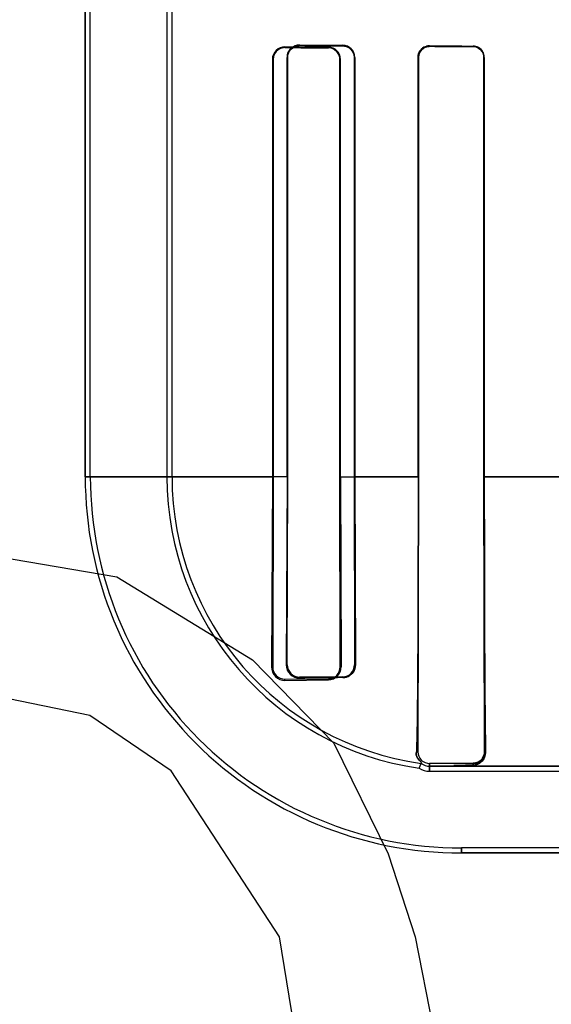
# Model space of a CAD drawing. Header units: millimetres. Extents: x 0 to 297, y 0 to 210.
# Tile 353 of 455: x 242.151 to 242.28, y 157.034 to 157.272. Entities that reach past the tile are written whole.
import ezdxf

# ---------------------------------------------------------------- set-up
doc = ezdxf.new("R2010")
doc.units = ezdxf.units.MM
doc.header["$LTSCALE"] = 16.335
doc.layers.get('0').update_dxf_attribs({"linetype": 'CONTINUOUS'})
for name, color, linetype in [('AXES_REF', 7, 'CONTINUOUS'), ('INTFCLR_1', 7, 'CONTINUOUS'), ('INTFCLR_72935', 7, 'CONTINUOUS')]:
    doc.layers.add(name, color=color, linetype=linetype)

msp = doc.modelspace()

# ---------------------------------------------------------------- linework, layer by layer
at = {"color": 7, "linetype": 'Continuous'}
for p, q in [((242.1353166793, 157.1439782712), (242.1746916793, 157.1372761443)), ((242.1746916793, 157.1372761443), (242.2075042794, 157.1171697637)), ((242.2075042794, 157.1171697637), (242.2271917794, 157.0970633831)), ((242.1681292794, 157.10376551), (242.1353166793, 157.1104676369)), ((242.1878167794, 157.0903612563), (242.1681292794, 157.10376551)), ((242.2271917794, 157.0970633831), (242.2403167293, 157.0702548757)), ((242.2140666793, 157.0501484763), (242.1878167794, 157.0903612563)), ((242.2403167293, 157.0702548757), (242.2468792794, 157.0501484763)), ((242.2206292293, 157.0099357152), (242.2140666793, 157.0501484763)), ((242.2468792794, 157.0501484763), (242.2534416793, 157.016637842))]:
    msp.add_line(p, q, dxfattribs=at)
for radius in [6.787079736, 6.7865, 6.743039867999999]:
    msp.add_circle((241.4889104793, 154.7114782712), radius, dxfattribs=at)
msp.add_arc((241.4889104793, 154.7114782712), 6.72, 278.2771290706, 261.7228709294, dxfattribs=at)
at = {"layer": 'AXES_REF', "color": 9, "linetype": 'Continuous'}
msp.add_circle((241.4889104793, 154.7114782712), 4.150003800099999, dxfattribs=at)
at = {"layer": 'AXES_REF', "color": 7, "linetype": 'Continuous'}
msp.add_arc((241.4889104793, 154.7114782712), 6.874, 113.0826847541, 66.9173152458, dxfattribs=at)
at = {"layer": 'AXES_REF', "color": 9, "linetype": 'Continuous'}
msp.add_arc((241.4889104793, 154.7114782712), 6.191158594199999, 94.4118118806, 85.5881881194, dxfattribs=at)
at = {"layer": 'INTFCLR_1', "color": 6, "linetype": 'Continuous'}
for p, q in [((242.1670197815, 157.1614683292), (242.1670197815, 159.0304683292)), ((242.1682540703, 157.1614683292), (242.1682540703, 159.0304801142)), ((242.1867854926, 157.2787817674), (242.1867854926, 157.1614683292)), ((242.1880197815, 157.1614683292), (242.1880197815, 157.2787818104)), ((242.2123132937, 157.2624804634), (242.2123132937, 157.1614683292)), ((242.2124907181, 157.2624804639), (242.2124907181, 157.1614683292)), ((242.2286258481, 157.1614683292), (242.2286258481, 157.2624804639)), ((242.2287710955, 157.1614683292), (242.2287710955, 157.2624804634)), ((242.2475536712, 157.2629683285), (242.2475536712, 157.1614683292)), ((242.2476805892, 157.262968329), (242.2476805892, 157.1614683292)), ((242.2634650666, 157.1614683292), (242.2634650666, 157.262968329)), ((242.2635798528, 157.1614683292), (242.2635798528, 157.2629683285)), ((242.2123132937, 157.1614683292), (242.2120959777, 157.1154804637)), ((242.212490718, 157.1614683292), (242.2123912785, 157.1154804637)), ((242.2287092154, 157.1154804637), (242.228625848, 157.1614683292)), ((242.2287710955, 157.1614683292), (242.2289159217, 157.1154804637)), ((242.2476805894, 157.1614683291), (242.2475017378, 157.0949683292)), ((242.2636256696, 157.0949683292), (242.2634650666, 157.1614683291)), ((242.215356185, 157.1125230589), (242.225856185, 157.1125968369)), ((242.215356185, 157.1122232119), (242.225856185, 157.1123614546)), ((242.2478253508, 157.0909672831), (242.2482823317, 157.0921489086)), ((242.250356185, 157.0921087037), (242.260856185, 157.0921660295)), ((242.2580197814, 157.0914683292), (242.250356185, 157.0914683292)), ((242.250356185, 157.0902340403), (242.4254196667, 157.0902340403)), ((242.8481925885, 157.0717026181), (242.2580197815, 157.0717026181))]:
    msp.add_line(p, q, dxfattribs=at)
at = {"layer": 'INTFCLR_1', "color": 9, "linetype": 'Continuous'}
for p, q in [((242.215356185, 157.2653275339), (242.215356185, 157.265496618)), ((242.225856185, 157.2654154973), (242.225856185, 157.265265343)), ((242.250356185, 157.265631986), (242.250356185, 157.2657561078)), ((242.260856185, 157.2657045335), (242.260856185, 157.2655876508)), ((242.2123132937, 157.2624804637), (242.212490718, 157.2624804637)), ((242.228625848, 157.2624804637), (242.2287710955, 157.2624804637)), ((242.2475536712, 157.2629683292), (242.2476805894, 157.2629683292)), ((242.2634650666, 157.2629683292), (242.2635798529, 157.2629683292)), ((242.1670197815, 157.1614668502), (242.2124920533, 157.1614668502)), ((242.2286260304, 157.1614668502), (242.2476807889, 157.1614668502)), ((242.2634658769, 157.1614668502), (242.2828184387, 157.1614668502)), ((242.2123912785, 157.1154804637), (242.2120959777, 157.1154804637)), ((242.2289159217, 157.1154804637), (242.2287092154, 157.1154804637)), ((242.215356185, 157.1122232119), (242.215356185, 157.1125230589)), ((242.225856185, 157.1125968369), (242.225856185, 157.1123614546)), ((242.2471449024, 157.0949683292), (242.2475017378, 157.0949683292)), ((242.2639035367, 157.0949683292), (242.2636256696, 157.0949683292)), ((242.250356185, 157.0902340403), (242.250356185, 157.0921087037)), ((242.4254195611, 157.0914683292), (242.2580197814, 157.0914683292)), ((242.260856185, 157.0921660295), (242.260856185, 157.0917200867)), ((242.2580197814, 157.0717026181), (242.2580197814, 157.0704683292)), ((242.8481919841, 157.0704683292), (242.2580203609, 157.0704683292))]:
    msp.add_line(p, q, dxfattribs=at)
at = {"layer": 'INTFCLR_1', "color": 7, "linetype": 'Continuous'}
for p, q in [((242.2615655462, 157.0918242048), (242.260856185, 157.0917200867)), ((242.262033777, 157.0919950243), (242.2615655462, 157.0918242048)), ((242.2624585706, 157.0922298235), (242.262033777, 157.0919950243))]:
    msp.add_line(p, q, dxfattribs=at)
for points in [[(242.215356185, 157.2653275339), (242.2152487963, 157.2653261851), (242.21514443, 157.265320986), (242.2150432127, 157.2653122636), (242.2149455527, 157.2653003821), (242.214851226, 157.2652856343), (242.2147593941, 157.2652681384), (242.214669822, 157.2652480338), (242.2145828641, 157.2652255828), (242.214498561, 157.2652009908)], [(242.2494868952, 157.2656218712), (242.2495731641, 157.265648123), (242.249661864, 157.2656719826), (242.249752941, 157.2656932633), (242.2498459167, 157.2657117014), (242.2499411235, 157.2657272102), (242.2500397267, 157.2657397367), (242.2501420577, 157.2657489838), (242.2502475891, 157.2657545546), (242.250356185, 157.2657561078)], [(242.250356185, 157.265631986), (242.2502608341, 157.2656306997), (242.2501646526, 157.2656259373), (242.2500677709, 157.2656176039), (242.2499695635, 157.2656055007), (242.2498709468, 157.2655895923), (242.2497743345, 157.2655702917), (242.2496805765, 157.2655479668), (242.2495890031, 157.2655226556), (242.2494996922, 157.2654945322)]]:
    msp.add_lwpolyline(points, dxfattribs=at)
at = {"layer": 'INTFCLR_1', "color": 6, "linetype": 'Continuous'}
for centre, radius, start, end in [((242.2153300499, 157.2624799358), 0.003016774, 89.50362789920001, 179.9899789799), ((242.2258357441, 157.262480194), 0.0029353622, 0.0052580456, 89.601008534), ((242.2580197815, 157.1614683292), 0.091, 179.9999999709, 269.9999999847), ((242.2580197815, 157.1614683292), 0.08976571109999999, 179.9999997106, 269.9999998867), ((242.2580197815, 157.1614683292), 0.0712342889, 179.9999996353, 261.772076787), ((242.2580197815, 157.1614683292), 0.07, 180.0000000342, 262.0038577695), ((242.2152995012, 157.1154265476), 0.003203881, 179.0357881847, 271.0137577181), ((242.2153336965, 157.1154654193), 0.0029424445, 179.70705311, 270.4379048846), ((242.2258224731, 157.1154547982), 0.0030935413, 270.624397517, 0.4753577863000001), ((242.2258372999, 157.1154687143), 0.0028719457, 270.376764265, 0.2344039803), ((242.2503401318, 157.0949470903), 0.0028384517, 179.5712791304, 270.3240466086), ((242.250356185, 157.0949683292), 0.0047342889, 237.6848816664, 270.0000036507), ((242.250356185, 157.0949683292), 0.0035, 233.6632837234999, 269.9999999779)]:
    msp.add_arc(centre, radius, start, end, dxfattribs=at)
for centre, major_axis, start_param, end_param in [((242.553106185, 157.2659804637), (0.3650864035, 0), -2.752156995, -2.682292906), ((242.553106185, 157.2659804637), (0.3860864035, 0), -2.6358278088, -2.5822577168), ((242.553106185, 157.2664683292), (0.3650864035, 0), -2.5485709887, -2.4989177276), ((242.553106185, 157.2664683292), (0.3860864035, 0), -2.4721230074, -2.4294368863)]:
    msp.add_ellipse(centre, major_axis=major_axis, ratio=0.0034906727, start_param=start_param, end_param=end_param, dxfattribs=at)
at = {"layer": 'INTFCLR_1', "color": 7, "linetype": 'Continuous'}
for points, knots in [([(242.215356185, 157.2653275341), (242.2147817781, 157.2653230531), (242.2132912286, 157.2649056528), (242.2124873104, 157.2633588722), (242.2124907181, 157.2624804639)], [0, 0, 0, 0, 0.3953805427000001, 1, 1, 1, 1]), ([(242.250356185, 157.2657561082), (242.2498800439, 157.2657507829), (242.2488617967, 157.2655005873), (242.2477975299, 157.2644029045), (242.2475519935, 157.263417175), (242.2475536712, 157.2629683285)], [0, 0, 0, 0, 0.3289628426, 0.689912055, 1, 1, 1, 1]), ([(242.2475536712, 157.2629683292), (242.2475536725, 157.2634198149), (242.2478316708, 157.2645826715), (242.2488237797, 157.2654082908), (242.2494868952, 157.2656218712)], [0, 0, 0, 0, 0.3932294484, 1, 1, 1, 1]), ([(242.250356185, 157.2656319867), (242.2498550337, 157.2656250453), (242.2484716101, 157.265271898), (242.2476763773, 157.2638219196), (242.2476805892, 157.262968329)], [0, 0, 0, 0, 0.3699433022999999, 1, 1, 1, 1]), ([(242.2608559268, 157.0921661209), (242.2613337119, 157.0921666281), (242.262762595, 157.0925240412), (242.2636397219, 157.0940359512), (242.2636264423, 157.0949672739)], [0, 0, 0, 0, 0.339046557, 1, 1, 1, 1]), ([(242.2608561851, 157.0917200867), (242.2613279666, 157.0917325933), (242.2623519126, 157.0920163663), (242.2636118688, 157.093175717), (242.2638766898, 157.0943659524), (242.2639035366, 157.0949683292)], [0, 0, 0, 0, 0.2901577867, 0.6292852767, 1, 1, 1, 1])]:
    msp.add_open_spline(points, degree=3, knots=knots, dxfattribs=at)
at = {"layer": 'INTFCLR_1', "color": 6, "linetype": 'Continuous'}
for points, knots in [([(242.2286258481, 157.2624804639), (242.2286258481, 157.2629562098), (242.2282815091, 157.2643829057), (242.2267843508, 157.2652601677), (242.225856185, 157.2652653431)], [0, 0, 0, 0, 0.3388681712, 1, 1, 1, 1]), ([(242.2635798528, 157.2629683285), (242.2635798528, 157.2634647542), (242.2632135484, 157.2648739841), (242.2617426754, 157.2657004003), (242.260856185, 157.2657045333)], [0, 0, 0, 0, 0.3589677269, 1, 1, 1, 1]), ([(242.2634650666, 157.262968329), (242.2634650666, 157.2634630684), (242.2630950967, 157.2648170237), (242.2616874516, 157.2655842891), (242.2608561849, 157.2655876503)], [0, 0, 0, 0, 0.3731030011, 1, 1, 1, 1]), ([(242.2475536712, 157.1614683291), (242.2475536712, 157.1608506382), (242.2475535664, 157.1596148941), (242.2475530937, 157.1577602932), (242.247552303, 157.1559033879), (242.2475511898, 157.1540429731), (242.2475497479, 157.1521780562), (242.2475479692, 157.1503075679), (242.247545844, 157.1484307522), (242.2475433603, 157.1465467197), (242.2475405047, 157.1446549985), (242.2475372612, 157.1427549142), (242.2475336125, 157.1408463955), (242.2475295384, 157.1389291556), (242.2475250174, 157.13700364), (242.247520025, 157.1350700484), (242.2475145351, 157.1331293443), (242.247508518, 157.1311823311), (242.2475019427, 157.1292305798), (242.2474947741, 157.1272756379), (242.2474869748, 157.1253197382), (242.247478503, 157.1233652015), (242.2474693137, 157.1214149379), (242.2474593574, 157.1194723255), (242.2474485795, 157.1175411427), (242.2474369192, 157.115625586), (242.2474243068, 157.1137301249), (242.2474106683, 157.1118603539), (242.2473959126, 157.1100215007), (242.2473799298, 157.1082188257), (242.2473626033, 157.1064597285), (242.2473438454, 157.1047567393), (242.2473236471, 157.1031285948), (242.2473020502, 157.1015960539), (242.24727293, 157.0997878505), (242.247229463, 157.0975913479), (242.2471820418, 157.0958691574), (242.2471449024, 157.0949683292)], [0, 0, 0, 0, 0.0278645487, 0.05574543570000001, 0.0836625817, 0.1116310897, 0.1396702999, 0.1677905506, 0.1960103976, 0.2243350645, 0.2527808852, 0.2813476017, 0.3100495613, 0.3388758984, 0.3678360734, 0.396911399, 0.4261021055, 0.4553831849, 0.4847431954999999, 0.5141477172, 0.5435728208, 0.5729761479, 0.6023193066, 0.6315518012, 0.6606101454, 0.689437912, 0.7179657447, 0.7461178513, 0.7737870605, 0.8009205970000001, 0.8274411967, 0.8531452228, 0.8777484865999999, 0.9008937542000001, 0.9222862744, 0.9593283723, 1, 1, 1, 1]), ([(242.2635798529, 157.1614683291), (242.2635798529, 157.160806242), (242.2635799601, 157.1594819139), (242.2635804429, 157.1574949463), (242.2635812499, 157.155506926), (242.2635823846, 157.1535172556), (242.2635838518, 157.1515255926), (242.2635856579, 157.1495314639), (242.2635878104, 157.1475347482), (242.2635903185, 157.1455350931), (242.2635931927, 157.1435326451), (242.2635964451, 157.1415273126), (242.263600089, 157.1395196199), (242.2636041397, 157.1375097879), (242.2636086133, 157.1354987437), (242.2636135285, 157.1334871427), (242.2636189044, 157.1314764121), (242.2636247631, 157.1294677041), (242.2636311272, 157.1274629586), (242.2636380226, 157.1254639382), (242.2636454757, 157.1234731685), (242.2636535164, 157.1214931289), (242.263662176, 157.1195269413), (242.2636714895, 157.1175778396), (242.2636814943, 157.115649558), (242.2636922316, 157.1137461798), (242.2637037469, 157.1118721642), (242.2637160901, 157.1100324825), (242.2637293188, 157.1082322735), (242.2637434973, 157.1064772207), (242.2637587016, 157.1047734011), (242.2637750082, 157.1031280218), (242.2637925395, 157.1015476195), (242.2638113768, 157.1000389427), (242.2638427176, 157.0978536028), (242.2638725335, 157.0961720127), (242.2639035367, 157.0949683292)], [0, 0, 0, 0, 0.0298678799, 0.0597427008, 0.0896355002, 0.1195508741, 0.1495001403, 0.1794828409, 0.2095094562, 0.239575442, 0.2696907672, 0.2998433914, 0.3300395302, 0.3602613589, 0.3905105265, 0.4207613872, 0.4510083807, 0.4812183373, 0.5113780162, 0.5414463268, 0.5713980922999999, 0.6011856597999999, 0.6307700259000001, 0.6600970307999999, 0.6891139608, 0.7177592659, 0.7459630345, 0.7736555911, 0.8007523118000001, 0.827175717, 0.8528315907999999, 0.8776175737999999, 0.9014052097, 0.9241306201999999, 0.9456817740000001, 1, 1, 1, 1]), ([(242.2471449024, 157.0949683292), (242.2471222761, 157.094419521), (242.2469147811, 157.0936135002), (242.248760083, 157.0920817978), (242.2482823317, 157.0921489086)], [0, 0, 0, 0, 0.5323890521, 1, 1, 1, 1]), ([(242.2580197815, 157.0914683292), (242.2575706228, 157.0914683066), (242.2557315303, 157.0914359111), (242.2591225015, 157.0917703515), (242.2600322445, 157.0917058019), (242.260856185, 157.0917200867)], [0, 0, 0, 0, 0.2431280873, 0.5539367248, 1, 1, 1, 1])]:
    msp.add_open_spline(points, degree=3, knots=knots, dxfattribs=at)
at = {"layer": 'INTFCLR_1', "color": 7, "linetype": 'Continuous'}
for points in [[(242.2631745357, 157.0934309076), (242.2634659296, 157.0938784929), (242.2636290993, 157.0944342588), (242.2636256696, 157.0949683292)], [(242.260856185, 157.0921660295), (242.2613415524, 157.0921686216), (242.2619947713, 157.0921474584), (242.2622596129, 157.0925542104)]]:
    msp.add_open_spline(points, degree=3, dxfattribs=at)
at = {"layer": 'INTFCLR_72935', "color": 6, "linetype": 'Continuous'}
for p, q in [((242.1670197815, 159.0304683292), (242.1670197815, 157.1614683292)), ((242.1682540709, 157.1614683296), (242.1682540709, 159.0304918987)), ((242.1867854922, 157.2820848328), (242.1867854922, 157.1614683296)), ((242.1880197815, 157.1614683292), (242.1880197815, 157.2808316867)), ((242.2158441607, 157.1614683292), (242.2158441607, 157.2629683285)), ((242.2160132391, 157.1614683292), (242.2160132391, 157.262968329)), ((242.2321073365, 157.262968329), (242.2321073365, 157.1614683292)), ((242.2322481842, 157.2629683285), (242.2322481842, 157.1614683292)), ((242.2475536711, 157.1614683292), (242.2475536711, 157.2629683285)), ((242.2476805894, 157.1614683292), (242.2476805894, 157.262968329)), ((242.2634650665, 157.262968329), (242.2634650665, 157.1614683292)), ((242.263579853, 157.2629683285), (242.263579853, 157.1614683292)), ((242.2158441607, 157.1614683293), (242.2156570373, 157.1159683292)), ((242.2159201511, 157.1159683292), (242.2160132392, 157.1614683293)), ((242.2321073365, 157.1614683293), (242.2321864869, 157.1159683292)), ((242.2322481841, 157.1614683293), (242.2323822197, 157.1159683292)), ((242.2475017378, 157.0949683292), (242.2476805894, 157.1614683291)), ((242.2634650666, 157.1614683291), (242.2636256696, 157.0949683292)), ((242.229356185, 157.113109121), (242.218856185, 157.1130393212)), ((242.2478253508, 157.0909672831), (242.2482823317, 157.0921489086)), ((242.260856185, 157.0921660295), (242.250356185, 157.0921087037)), ((242.250356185, 157.0914683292), (242.2580197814, 157.0914683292)), ((242.2503561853, 157.0902340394), (242.4287226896, 157.0902340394)), ((242.848192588, 157.0717026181), (242.2580197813, 157.0717026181))]:
    msp.add_line(p, q, dxfattribs=at)
at = {"layer": 'INTFCLR_72935', "color": 9, "linetype": 'Continuous'}
for p, q in [((242.218856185, 157.2659557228), (242.218856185, 157.2657938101)), ((242.229356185, 157.2657340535), (242.229356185, 157.2658793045)), ((242.250356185, 157.2657561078), (242.250356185, 157.265631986)), ((242.260856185, 157.2655876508), (242.260856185, 157.2657045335)), ((242.2160132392, 157.2629683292), (242.2158441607, 157.2629683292)), ((242.2322481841, 157.2629683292), (242.2321073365, 157.2629683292)), ((242.2476805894, 157.2629683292), (242.2475536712, 157.2629683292)), ((242.2635798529, 157.2629683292), (242.2634650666, 157.2629683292)), ((242.2160143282, 157.1614668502), (242.1670197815, 157.1614668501)), ((242.2476810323, 157.1614668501), (242.2321071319, 157.1614668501)), ((242.2828180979, 157.1614668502), (242.2634658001, 157.1614668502)), ((242.2156570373, 157.1159683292), (242.2159201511, 157.1159683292)), ((242.2321864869, 157.1159683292), (242.2323822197, 157.1159683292)), ((242.218856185, 157.1130393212), (242.218856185, 157.1127718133)), ((242.229356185, 157.1128893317), (242.229356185, 157.113109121)), ((242.2475017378, 157.0949683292), (242.2471449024, 157.0949683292)), ((242.2636256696, 157.0949683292), (242.2639035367, 157.0949683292)), ((242.250356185, 157.0921087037), (242.250356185, 157.0902340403)), ((242.2580197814, 157.0914683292), (242.4254196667, 157.0914683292)), ((242.260856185, 157.0917200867), (242.260856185, 157.0921660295)), ((242.2580197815, 157.0704683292), (242.2580197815, 157.0717026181)), ((242.2580203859, 157.0704683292), (242.8481920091, 157.0704683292))]:
    msp.add_line(p, q, dxfattribs=at)
at = {"layer": 'INTFCLR_72935', "color": 7, "linetype": 'Continuous'}
for p, q in [((242.260856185, 157.0917200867), (242.2615653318, 157.0918241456)), ((242.2615653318, 157.0918241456), (242.2620337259, 157.091995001)), ((242.2620337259, 157.091995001), (242.2624585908, 157.0922298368))]:
    msp.add_line(p, q, dxfattribs=at)
for points in [[(242.2179999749, 157.2656664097), (242.2180844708, 157.2656912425), (242.2181714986, 157.26571387), (242.2182610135, 157.2657340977), (242.2183526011, 157.2657516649), (242.2184465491, 157.2657664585), (242.218543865, 157.2657783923), (242.2186448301, 157.2657871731), (242.2187489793, 157.2657924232), (242.218856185, 157.2657938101)], [(242.250356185, 157.2657561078), (242.2502480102, 157.2657545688), (242.2501428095, 157.2657490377), (242.2500407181, 157.2657398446), (242.2499422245, 157.2657273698), (242.2498470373, 157.2657119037), (242.2497541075, 157.2656935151), (242.24966314, 157.2656723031), (242.2495745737, 157.2656485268), (242.2494884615, 157.2656223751)], [(242.2495033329, 157.2654957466), (242.2495908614, 157.2655232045), (242.2496803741, 157.2655479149), (242.2497717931, 157.2655697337), (242.2498649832, 157.2655885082), (242.2499598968, 157.2656041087), (242.2500565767, 157.265616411), (242.2501549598, 157.2656252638), (242.250254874, 157.2656305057), (242.250356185, 157.265631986)]]:
    msp.add_lwpolyline(points, dxfattribs=at)
at = {"layer": 'INTFCLR_72935', "color": 6, "linetype": 'Continuous'}
for centre, radius, start, end in [((242.2188320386, 157.2629679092), 0.0029878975, 89.5369667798, 179.9919600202), ((242.2293369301, 157.2629680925), 0.0029112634, 0.004644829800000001, 89.62104858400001), ((242.2580197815, 157.1614683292), 0.091, 180.0000000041, 270.0000000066), ((242.2580197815, 157.1614683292), 0.08976571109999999, 179.9999997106, 269.9999998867), ((242.2580197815, 157.1614683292), 0.0712342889, 179.9999996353, 261.772076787), ((242.2580197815, 157.1614683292), 0.07, 179.9999999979, 262.003857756), ((242.2188128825, 157.1159275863), 0.0031560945, 179.2603361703, 270.7861444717), ((242.2188353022, 157.1159544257), 0.0029151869, 179.726736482, 270.4104411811), ((242.229338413, 157.1159571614), 0.0028480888, 270.3575261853, 0.2246654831), ((242.254649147, 154.3801039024), 2.732902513, 90.53027895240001, 90.7504272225), ((242.2503401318, 157.0949470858), 0.0028384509, 179.5711892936, 270.3240477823), ((242.250356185, 157.0949683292), 0.0047342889, 237.6848816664, 270.0000036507), ((242.250356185, 157.0949683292), 0.0035, 233.6632837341, 269.9999999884)]:
    msp.add_arc(centre, radius, start, end, dxfattribs=at)
for major_axis, ratio, start_param, end_param in [((0.3650864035, 0), 0.0034906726, -2.7276365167, -2.66111961), ((0.3860864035, 0), 0.0034906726, -2.6174210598, -2.5653995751), ((0.3650864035, 0), 0.0034906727, -2.5485709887, -2.4989177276), ((0.3860864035, 0), 0.0034906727, -2.4721230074, -2.4294368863)]:
    msp.add_ellipse((242.553106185, 157.2664683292), major_axis=major_axis, ratio=ratio, start_param=start_param, end_param=end_param, dxfattribs=at)
at = {"layer": 'INTFCLR_72935', "color": 7, "linetype": 'Continuous'}
for points, knots in [([(242.2160132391, 157.262968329), (242.2160136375, 157.2634907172), (242.216310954, 157.2645284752), (242.2174423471, 157.265569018), (242.218404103, 157.2657896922), (242.218856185, 157.2657938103)], [0, 0, 0, 0, 0.3558648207, 0.6920170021, 1, 1, 1, 1]), ([(242.2494884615, 157.2656223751), (242.2489438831, 157.2654473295), (242.2479335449, 157.2647301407), (242.247553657, 157.2635477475), (242.2475536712, 157.2629683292)], [0, 0, 0, 0, 0.4967872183, 1, 1, 1, 1]), ([(242.2475536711, 157.2629683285), (242.2475536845, 157.2635290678), (242.2479833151, 157.2649908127), (242.2494954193, 157.2657453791), (242.250356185, 157.2657561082)], [0, 0, 0, 0, 0.3944502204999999, 1, 1, 1, 1]), ([(242.2476805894, 157.262968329), (242.247680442, 157.2634315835), (242.2480189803, 157.2648110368), (242.2494682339, 157.2656170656), (242.2503561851, 157.2656319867)], [0, 0, 0, 0, 0.3428134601, 1, 1, 1, 1]), ([(242.2323822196, 157.1159683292), (242.2323865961, 157.1153544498), (242.2320462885, 157.1142476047), (242.2308407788, 157.113155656), (242.2298610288, 157.1128960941), (242.229356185, 157.1128893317)], [0, 0, 0, 0, 0.3888249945, 0.680216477, 1, 1, 1, 1]), ([(242.2639035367, 157.0949683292), (242.2638809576, 157.0945045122), (242.2637357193, 157.0935359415), (242.2627038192, 157.0922023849), (242.2615312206, 157.0917381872), (242.260856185, 157.0917200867)], [0, 0, 0, 0, 0.2857877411, 0.5844094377, 1, 1, 1, 1]), ([(242.2636272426, 157.0949665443), (242.263636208, 157.0943607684), (242.263159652, 157.0928974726), (242.261669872, 157.0921669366), (242.2608565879, 157.0921654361)], [0, 0, 0, 0, 0.4269117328, 1, 1, 1, 1])]:
    msp.add_open_spline(points, degree=3, knots=knots, dxfattribs=at)
at = {"layer": 'INTFCLR_72935', "color": 6, "linetype": 'Continuous'}
for points, knots in [([(242.229356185, 157.2657340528), (242.2298880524, 157.2657311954), (242.2313165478, 157.2653237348), (242.2321073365, 157.263836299), (242.2321073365, 157.262968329)], [0, 0, 0, 0, 0.3799528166, 1, 1, 1, 1]), ([(242.263579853, 157.2629683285), (242.263579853, 157.2634352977), (242.2632418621, 157.2648376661), (242.2617692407, 157.2657002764), (242.2608561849, 157.2657045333)], [0, 0, 0, 0, 0.3383749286, 1, 1, 1, 1]), ([(242.2608561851, 157.2655876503), (242.2613206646, 157.2655857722), (242.2626662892, 157.2652401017), (242.2634650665, 157.2638271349), (242.2634650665, 157.262968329)], [0, 0, 0, 0, 0.3510066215, 1, 1, 1, 1]), ([(242.2475536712, 157.1614683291), (242.2475536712, 157.1608506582), (242.2475535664, 157.1596149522), (242.2475530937, 157.1577604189), (242.2475523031, 157.1559035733), (242.24755119, 157.1540432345), (242.2475497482, 157.1521783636), (242.2475479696, 157.1503079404), (242.2475458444, 157.1484311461), (242.2475433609, 157.1465471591), (242.2475405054, 157.144655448), (242.2475372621, 157.1427554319), (242.2475336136, 157.1408469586), (242.2475295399, 157.1389298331), (242.2475250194, 157.1370044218), (242.2475200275, 157.1350709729), (242.2475145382, 157.133130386), (242.2475085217, 157.1311834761), (242.2475019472, 157.1292318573), (242.2474947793, 157.1272770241), (242.2474869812, 157.1253212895), (242.2474785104, 157.1233668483), (242.2474693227, 157.1214167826), (242.2474593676, 157.1194742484), (242.2474485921, 157.1175433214), (242.2474369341, 157.1156279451), (242.2474243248, 157.1137327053), (242.2474106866, 157.1118627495), (242.2473959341, 157.1100240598), (242.2473799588, 157.1082219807), (242.24736264, 157.1064632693), (242.2473438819, 157.1047598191), (242.2473236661, 157.1031299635), (242.2473020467, 157.1015957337), (242.2472729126, 157.0997868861), (242.2472294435, 157.097590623), (242.247182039, 157.0958690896), (242.2471449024, 157.0949683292)], [0, 0, 0, 0, 0.0278636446, 0.0557437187, 0.08365953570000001, 0.1116274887, 0.1396651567, 0.1677854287, 0.1960038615, 0.2243289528, 0.2527737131, 0.2813406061, 0.3100403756, 0.3388666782, 0.3678239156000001, 0.3968975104, 0.4260864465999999, 0.4553657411, 0.4847246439, 0.5141260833, 0.5435504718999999, 0.5729501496, 0.6022933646, 0.631520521, 0.6605806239, 0.6894004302, 0.7179263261, 0.7460783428, 0.7737579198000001, 0.8008737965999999, 0.8273748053, 0.8530986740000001, 0.8777224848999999, 0.9009045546, 0.9223159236, 0.9593314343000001, 1, 1, 1, 1]), ([(242.2635798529, 157.1614683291), (242.2635798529, 157.1608062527), (242.2635799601, 157.1594819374), (242.2635804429, 157.1574949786), (242.2635812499, 157.1555069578), (242.2635823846, 157.1535172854), (242.2635838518, 157.1515256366), (242.2635856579, 157.1495315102), (242.2635878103, 157.1475347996), (242.2635903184, 157.1455351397), (242.2635931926, 157.1435327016), (242.263596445, 157.141527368), (242.2636000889, 157.1395196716), (242.2636041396, 157.137509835), (242.2636086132, 157.1354987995), (242.2636135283, 157.1334872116), (242.2636189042, 157.1314764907), (242.2636247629, 157.1294677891), (242.263631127, 157.1274630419), (242.2636380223, 157.1254640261), (242.2636454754, 157.1234732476), (242.263653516, 157.1214932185), (242.2636621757, 157.1195270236), (242.263671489, 157.1175779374), (242.2636814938, 157.1156496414), (242.263692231, 157.1137462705), (242.2637037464, 157.1118722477), (242.2637160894, 157.1100325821), (242.2637293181, 157.1082323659), (242.2637434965, 157.106477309), (242.2637587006, 157.1047735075), (242.2637750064, 157.1031281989), (242.2637925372, 157.1015478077), (242.263811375, 157.1000390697), (242.263842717, 157.0978536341), (242.2638725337, 157.0961720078), (242.2639035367, 157.0949683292)], [0, 0, 0, 0, 0.0298673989, 0.05974212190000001, 0.0896351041, 0.1195504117, 0.1494996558, 0.1794817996, 0.2095088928, 0.2395747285, 0.2696899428, 0.2998423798, 0.3300388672, 0.3602607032, 0.390509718, 0.4207603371, 0.4510071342, 0.4812170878, 0.5113766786, 0.5414451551, 0.571396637, 0.6011847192, 0.6307683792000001, 0.6600959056, 0.6891123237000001, 0.7177582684, 0.7459615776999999, 0.7736542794, 0.8007505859, 0.8271745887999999, 0.8528304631, 0.8776150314, 0.9014008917, 0.9241289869, 0.9456819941, 1, 1, 1, 1]), ([(242.2482823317, 157.0921489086), (242.2487679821, 157.0920806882), (242.2469163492, 157.0936177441), (242.2471225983, 157.0944273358), (242.2471449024, 157.0949683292)], [0, 0, 0, 0, 0.4752709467, 1, 1, 1, 1]), ([(242.260856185, 157.0917200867), (242.2603862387, 157.0917119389), (242.259227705, 157.0916941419), (242.2580167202, 157.0916502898), (242.2552019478, 157.091629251), (242.2574078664, 157.0914682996), (242.2580197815, 157.0914683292)], [0, 0, 0, 0, 0.2167825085, 0.5038178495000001, 0.7177708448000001, 1, 1, 1, 1])]:
    msp.add_open_spline(points, degree=3, knots=knots, dxfattribs=at)
at = {"layer": 'INTFCLR_72935', "color": 7, "linetype": 'Continuous'}
for points in [[(242.2314385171, 157.1137365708), (242.2318832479, 157.1141620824), (242.2323298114, 157.1147408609), (242.2323250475, 157.1153563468)], [(242.229356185, 157.1128893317), (242.2299269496, 157.1128949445), (242.2305828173, 157.112990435), (242.2309952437, 157.1133850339)], [(242.2631717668, 157.0934266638), (242.2628907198, 157.0929967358), (242.2625182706, 157.0924233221), (242.2620046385, 157.0924205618)], [(242.2636256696, 157.0949683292), (242.2636291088, 157.0944326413), (242.2634648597, 157.093875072), (242.2631717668, 157.0934266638)]]:
    msp.add_open_spline(points, degree=3, dxfattribs=at)

doc.saveas('drawing.dxf')
